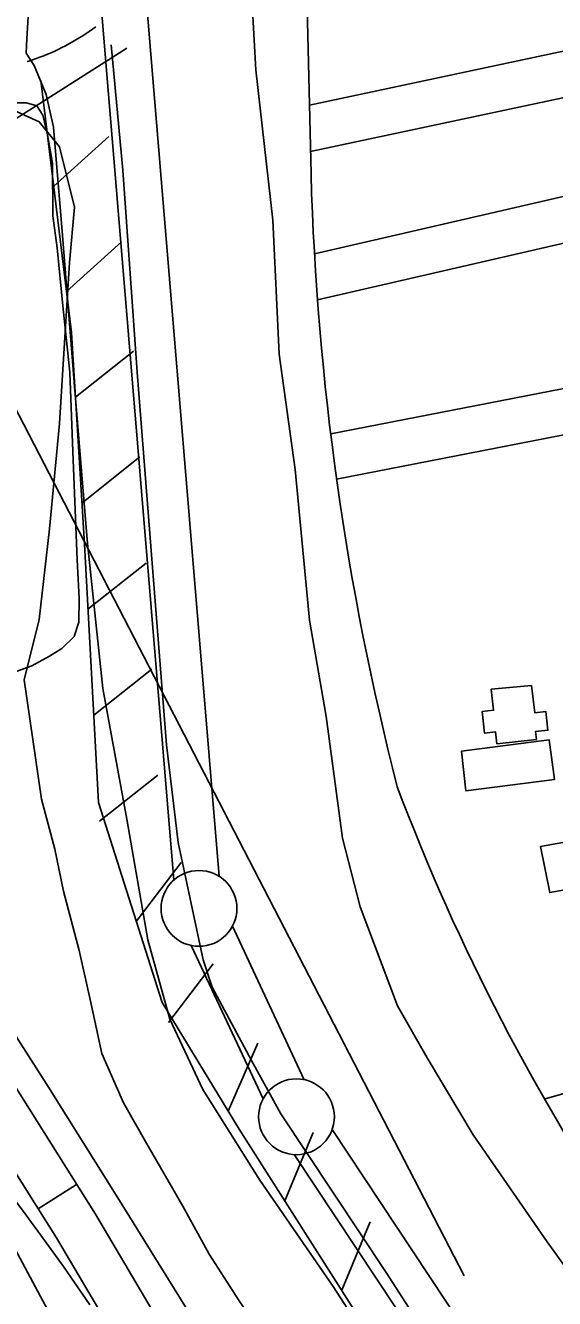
# Model space of a CAD drawing. Extents: x 3540316 to 3578335, y 553172 to 578787.
# Drawn here: x 3552838 to 3553188, y 563244 to 564084 of the extents above; entities that cross this region are included whole.
import ezdxf

# ---------------------------------------------------------------- set-up
doc = ezdxf.new("R2010")
doc.units = 0
for name, color, linetype in [('V-BLDG-OTLN', 7, 'Continuous'), ('V-FLOD-BASE', 7, 'Continuous'), ('V-LEVE-TOET', 7, 'Continuous'), ('V-RIVR-RANG', 7, 'Continuous'), ('V-ROAD-CNTR', 7, 'Continuous'), ('V-RRAP-FSHR', 7, 'Continuous'), ('V-SITE-VEGE', 7, 'Continuous'), ('V-SURV-LINE', 7, 'Continuous'), ('V-TOPO-MINR', 7, 'Continuous'), ('V-WETL-SWMP', 7, 'Continuous')]:
    doc.layers.add(name, color=color, linetype=linetype)

msp = doc.modelspace()

# ---------------------------------------------------------------- linework, layer by layer
at = {"layer": 'V-BLDG-OTLN'}
for points in [[(3553172.45, 563648.66), (3553174.54, 563630.64), (3553181.73, 563631.47), (3553183.15, 563619.09), (3553174.98, 563618.14), (3553175.55, 563613.05), (3553149.51, 563610.12), (3553148.63, 563617.94), (3553141.4, 563617.12), (3553139.8, 563631.34), (3553147.37, 563632.19), (3553145.81, 563646.04)], [(3553126.09, 563605.2), (3553184.08, 563612.67), (3553187.42, 563586.65), (3553129, 563579.13)], [(3553178.29, 563542.43), (3553239.38, 563553.45), (3553244.89, 563522.88), (3553184.42, 563511.98)]]:
    msp.add_lwpolyline(points, close=True, dxfattribs=at)
at = {"layer": 'V-FLOD-BASE'}
msp.add_lwpolyline([(3553541.04, 562581.98), (3553465.39, 562690.85), (3553371.13, 562826.26), (3553293.09, 562940.21), (3553212.28, 563057.68), (3553142.17, 563159.53), (3553076.38, 563261.42), (3553007.03, 563366.02), (3552987.57, 563401.18), (3552961.75, 563449.62), (3552955.74, 563467.61), (3552939.13, 563545.14), (3552931.62, 563609.39), (3552921.32, 563737.54), (3552912.27, 563855.11), (3552902.72, 563988.36), (3552895.09, 564071.04)], dxfattribs=at)
at = {"layer": 'V-LEVE-TOET'}
for points in [[(3552984.96, 564262.02), (3552987.58, 564234.74), (3552984.01, 564184.18), (3552986.35, 564129.73), (3552990.4, 564054.54), (3553001.66, 563955.5), (3553005.81, 563866.98), (3553016.52, 563791.05), (3553025.83, 563691.6), (3553036.85, 563628.2), (3553047.59, 563547.96), (3553059.27, 563502.6), (3553084.01, 563437.34), (3553103.45, 563403), (3553133.97, 563352.28), (3553182.65, 563281.7), (3553219.44, 563230.63), (3553273.64, 563155.4), (3553327.42, 563083.29), (3553399.38, 562989.76), (3553440.93, 562929.32), (3553493.19, 562850.93), (3553543.04, 562781.15)], [(3552838.98, 564065.54), (3552839.3, 564074.95), (3552840.72, 564096.9)], [(3552838.98, 564065.54), (3552844.11, 564057.37), (3552852.06, 564038.28), (3552856.9, 564016.83), (3552862.86, 563945.37), (3552870.57, 563848.53), (3552879.51, 563742.31), (3552889.55, 563646.66), (3552905.39, 563560.42), (3552919.23, 563480.81), (3552933.66, 563428.55), (3552955.46, 563382.21), (3552993, 563322.3), (3553041.54, 563252.31), (3553090.92, 563175.68), (3553141.09, 563095.93), (3553188.43, 563031.4), (3553251.18, 562940.8), (3553305.64, 562861.86), (3553361.31, 562780.2), (3553424.1, 562683.73), (3553471.05, 562617.64), (3553529.06, 562534.82)]]:
    msp.add_lwpolyline(points, dxfattribs=at)
at = {"layer": 'V-RIVR-RANG'}
msp.add_line((3552905.34, 564068.88), (3551976.89, 563478.98), dxfattribs=at)
at = {"layer": 'V-ROAD-CNTR'}
msp.add_line((3552872.23, 563319.46), (3552846.85, 563303.47), dxfattribs=at)
for points in [[(3552993.04, 565370.19), (3552999.3, 565137.31), (3553026.9, 563985.9)], [(3553025.81, 564031.25), (3553685.24, 564171.65)], [(3553026.54, 564000.73), (3553691.48, 564142.3)], [(3553029.18, 563933.14), (3553243.9, 563982.61), (3553830.88, 564089.31)], [(3552839.58, 564060), (3552840.65, 564060.34), (3552843.13, 564061.15), (3552845.58, 564062.01), (3552848.03, 564062.89), (3552850.54, 564063.87), (3552852.95, 564064.85), (3552855.34, 564065.87), (3552857.79, 564066.96), (3552860.15, 564068.08), (3552862.49, 564069.22), (3552864.83, 564070.43), (3552867.15, 564071.66), (3552869.48, 564072.96), (3552871.73, 564074.28), (3552873.94, 564075.61), (3552876.22, 564077.02), (3552878.42, 564078.47), (3552880.57, 564079.93), (3552882.74, 564081.45), (3552884.84, 564082.99)], [(3553031.18, 563902.82), (3553249.96, 563953.22), (3553836.24, 564059.8)], [(3553868.01, 563958.29), (3553433.34, 563891.04), (3553039.88, 563814.43)], [(3553872.6, 563928.64), (3553438.5, 563861.48), (3553043.79, 563784.63)], [(3552712.37, 563573.32), (3552884.58, 563299.86), (3553043.45, 563031.17), (3553110.53, 562943.39)], [(3552686.98, 563557.33), (3552858.97, 563284.23), (3553018.53, 563014.37), (3553086.7, 562925.18)], [(3553180.76, 563375.72), (3553192.25, 563379.17), (3553203.79, 563382.43), (3553215.39, 563385.48), (3553227.05, 563388.33), (3553238.75, 563390.97), (3553250.49, 563393.41), (3553262.28, 563395.64), (3553274.1, 563397.67), (3553285.96, 563399.48), (3553296.25, 563401.92), (3553306.58, 563404.14), (3553316.96, 563406.15), (3553327.38, 563407.94), (3553337.83, 563409.52), (3553348.31, 563410.89), (3553358.82, 563412.04), (3553369.35, 563412.98), (3553379.9, 563413.7), (3553390.46, 563414.21), (3553401.02, 563414.5)]]:
    msp.add_lwpolyline(points, dxfattribs=at)
for centre, radius, start, end in [((3554869.68, 564039.26), 1843.56, 181.65846, 194.3669), ((3554411.16, 564082.23), 1418.58, 200.65633, 214.32347)]:
    msp.add_arc(centre, radius, start, end, dxfattribs=at)
at = {"layer": 'V-RRAP-FSHR'}
for p, q in [((3552857.13, 563977.95), (3552893.46, 564010.58)), ((3552865.58, 563908.46), (3552901.91, 563941.09)), ((3552871.47, 563838.74), (3552909.69, 563869.13)), ((3552875.72, 563768.87), (3552913.95, 563799.26)), ((3552879.72, 563698.99), (3552918.12, 563729.14)), ((3552883.56, 563629.09), (3552921.96, 563659.25)), ((3552887.39, 563559.2), (3552925.8, 563589.36)), ((3552911.59, 563493.03), (3552941.25, 563531.82)), ((3552932.75, 563426.3), (3552962.41, 563465.09)), ((3552972.26, 563367.94), (3552991.8, 563412.69)), ((3553009.64, 563308.76), (3553028.33, 563353.87)), ((3553047.24, 563249.72), (3553065.93, 563294.83))]:
    msp.add_line(p, q, dxfattribs=at)
msp.add_lwpolyline([(3552848.69, 564047.44), (3552868.88, 563881.26), (3552877.37, 563741.8), (3552886.72, 563571.43), (3552928.56, 563439.52), (3552979.52, 563356.05), (3553061.39, 563227.5), (3553195.88, 563018.83), (3553210.06, 562996.28)], dxfattribs=at)
at = {"layer": 'V-SITE-VEGE'}
for points in [[(3552817.78, 564033.6), (3552847.61, 564020.34), (3552860.86, 564003.76), (3552870.8, 563963.97), (3552867.49, 563927.5), (3552864.18, 563874.45), (3552860.86, 563821.41), (3552854.23, 563751.78), (3552847.61, 563692.1), (3552837.67, 563652.32), (3552849.05, 563573.58)], [(3552849.05, 563573.58), (3552857.86, 563540.55), (3552863.52, 563512.85), (3552873.95, 563473.85), (3552881.21, 563441.47), (3552888.88, 563405.97), (3552903.17, 563373.25), (3552918.6, 563346.4), (3552942.33, 563305.15), (3552959.74, 563273.62), (3552979.49, 563242.89), (3553025.27, 563176.01), (3553046.58, 563146.46), (3553068.65, 563118.48), (3553094.27, 563087.01), (3553122.25, 563052.04), (3553153.01, 563010.84), (3553170.01, 562982.82), (3553197.6, 562947.46), (3553216.53, 562923.36), (3553239, 562893.83), (3553266.28, 562848.69), (3553284.08, 562816.39)], [(3552881.04, 563240.25), (3552863.68, 563265.53), (3552851.84, 563281.46), (3552838.83, 563299.35), (3552823.45, 563319.95)]]:
    msp.add_lwpolyline(points, dxfattribs=at)
at = {"layer": 'V-SURV-LINE'}
for points in [[(3552936.36, 563520.23), (3552884.08, 564149.81)], [(3552913.98, 564152.29), (3552966.26, 563522.71)], [(3552975.02, 563489.84), (3553022.4, 563388.61)], [(3552995.23, 563375.89), (3552947.85, 563477.12)], [(3553040.83, 563355.79), (3553190.04, 563130.78)], [(3553165.03, 563114.22), (3553015.82, 563339.22)]]:
    msp.add_lwpolyline(points, dxfattribs=at)
for centre in [(3552952.97, 563501.57), (3553017.28, 563364.16)]:
    msp.add_circle(centre, 25, dxfattribs=at)
at = {"layer": 'V-TOPO-MINR'}
for points in [[(3552290.37, 564916.77), (3552305.26, 564868.29), (3552313.34, 564844.32), (3552322.26, 564820.68), (3552332.44, 564797.56), (3552343.46, 564774.78), (3552481.95, 564507.2), (3552500.65, 564471.08), (3552519.35, 564434.96), (3552538.05, 564398.83), (3552556.74, 564362.71), (3553127.94, 563259.23)], [(3553800.12, 561115.52), (3553138.4, 562696.16), (3553135.51, 562699.91), (3553133.02, 562704.1), (3553130.63, 562708.33), (3553128.38, 562712.65), (3553126.23, 562717.02), (3553108.97, 562753.71), (3553098.08, 562776.38), (3553086.97, 562798.94), (3553075.5, 562821.31), (3553063.8, 562843.57), (3552747.98, 563432.94), (3552679.89, 563556.12), (3552609.7, 563678.06), (3552536.37, 563798.13), (3552460.92, 563916.95), (3552321.33, 564130.62)], [(3553897.15, 561177.74), (3553206.56, 562832.09), (3553206.18, 562832.17), (3553205.79, 562832.2), (3553205.67, 562832.22), (3553205.54, 562832.25), (3553198.1, 562834.16), (3553194.54, 562835.53), (3553191.32, 562837.37), (3553188.62, 562839.91), (3553186.25, 562842.9), (3552944.63, 563237.64), (3552899.39, 563310.76), (3552853.68, 563383.58), (3552807.27, 563455.96), (3552760.39, 563528.05), (3552713.91, 563600.36), (3552668.41, 563673.28), (3552624.39, 563747.1), (3552581.36, 563821.52), (3552523.8, 563923.43), (3552487.41, 563987.31), (3552450.71, 564051.01), (3552413.55, 564114.44)]]:
    msp.add_lwpolyline(points, dxfattribs=at)
at = {"layer": 'V-WETL-SWMP'}
msp.add_lwpolyline([(3552831.04, 564032.7), (3552839.24, 564032.76), (3552845.9, 564030.85), (3552849.85, 564024.63), (3552853.06, 564011.76), (3552856.32, 563993.02), (3552856.56, 563958.25), (3552859.44, 563937.17), (3552863.22, 563898.91), (3552867.82, 563855.18), (3552869.75, 563802.84), (3552872.59, 563731.36), (3552873.94, 563705.97), (3552873.66, 563690.34), (3552870.6, 563680.94), (3552862.45, 563673.07), (3552854.28, 563667.93), (3552842.6, 563661.6), (3552827.4, 563656.03)], dxfattribs=at)

doc.saveas('drawing.dxf')
